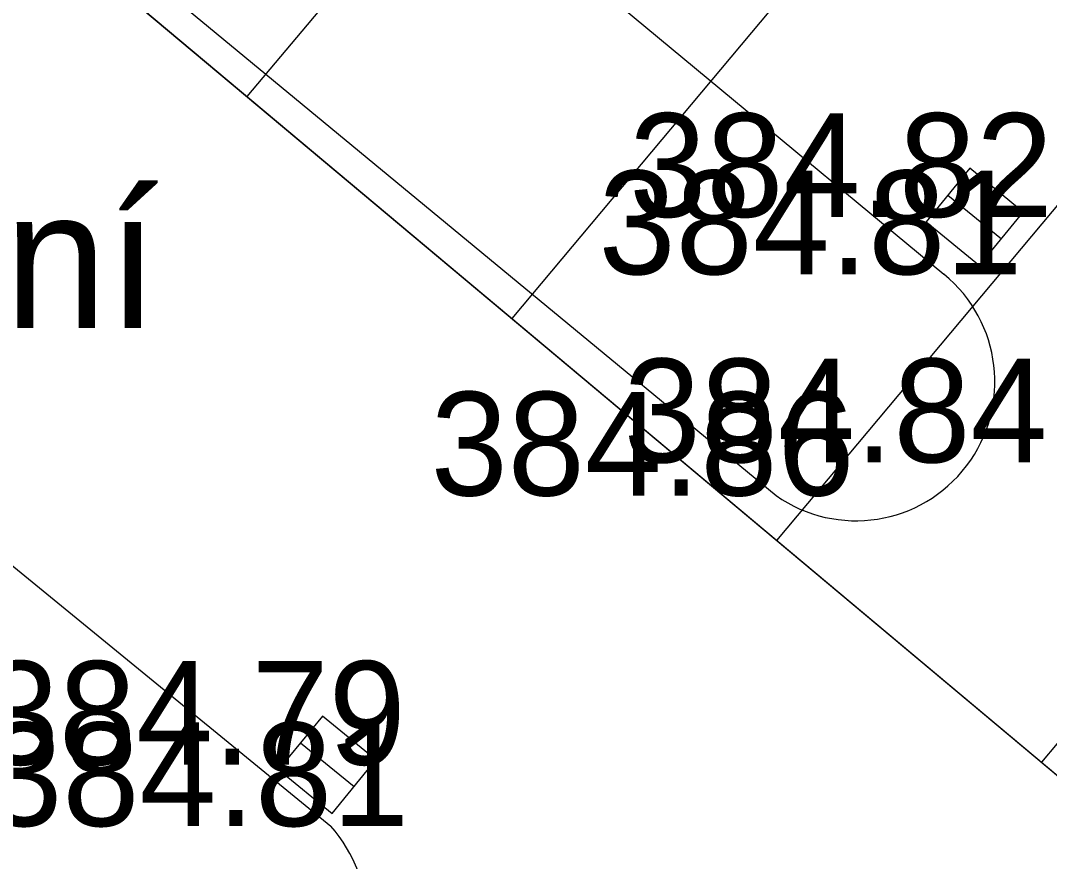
# Model space of a CAD drawing. Extents: x -438233 to -437334, y -1133133 to -1132623.
# Drawn here: x -437522.01 to -437514.57, y -1132731.16 to -1132725.07 of the extents above; entities that cross this region are included whole.
import ezdxf

# ---------------------------------------------------------------- set-up
doc = ezdxf.new("R2010")
doc.units = 0
for name, color, linetype in [('Vrstva 1', 7, 'Continuous'), ('Vrstva 10', 7, 'Continuous'), ('Vrstva 27', 7, 'Continuous'), ('Vrstva 3', 7, 'Continuous'), ('Vrstva 50', 7, 'Continuous')]:
    doc.layers.add(name, color=color, linetype=linetype)

msp = doc.modelspace()

# ---------------------------------------------------------------- linework, layer by layer
at = {"layer": 'Vrstva 1'}
for p, q in [((-437530.1474, -1132717.4374), (-437504.8514, -1132738.6297)), ((-437517.4841, -1132722.1759), (-437520.374, -1132725.6253)), ((-437515.5678, -1132723.7814), (-437518.4576, -1132727.2308)), ((-437513.6514, -1132725.3868), (-437516.5412, -1132728.8363)), ((-437515.1078, -1132726.4953), (-437515.1078, -1132726.4953)), ((-437515.3298, -1132726.9103), (-437515.3298, -1132726.9103)), ((-437511.735, -1132726.9923), (-437514.6249, -1132730.4418)), ((-437515.1478, -1132728.2713), (-437515.1478, -1132728.2713)), ((-437516.5448, -1132728.5113), (-437516.5448, -1132728.5113)), ((-437519.7928, -1132730.4593), (-437519.7928, -1132730.4593)), ((-437519.7678, -1132730.9033), (-437519.7678, -1132730.9033))]:
    msp.add_line(p, q, dxfattribs=at)
at = {"layer": 'Vrstva 10'}
for points in [[(-437531.4028, -1132713.5903), (-437515.3298, -1132726.9103)], [(-437532.7578, -1132715.1263), (-437516.5448, -1132728.5113)], [(-437536.0128, -1132717.6173), (-437519.7678, -1132730.9033)]]:
    msp.add_lwpolyline(points, dxfattribs=at)
for centre, radius, start, end in [((-437515.9671, -1132727.6882), 1.0056, 234.93648, 50.67375), ((-437520.5488, -1132731.5969), 1.0446, 235.74375, 41.60883)]:
    msp.add_arc(centre, radius, start, end, dxfattribs=at)
at = {"layer": 'Vrstva 27'}
for p, q in [((-437515.3018, -1132726.3373), (-437514.9138, -1132726.6533)), ((-437519.9868, -1132730.3013), (-437519.5988, -1132730.6173))]:
    msp.add_line(p, q, dxfattribs=at)
for points in [[(-437515.4598, -1132726.5303), (-437515.0728, -1132726.8473), (-437514.7558, -1132726.4603), (-437515.1428, -1132726.1433)], [(-437520.1448, -1132730.4943), (-437519.7578, -1132730.8113), (-437519.4408, -1132730.4243), (-437519.8278, -1132730.1073)]]:
    msp.add_lwpolyline(points, close=True, dxfattribs=at)
at = {"layer": 'Vrstva 50'}
msp.add_lwpolyline([(-437527.2576, -1132713.988), (-437502.1532, -1132735.0197), (-437505.043, -1132738.4691), (-437530.1474, -1132717.4374)], close=True, dxfattribs=at)

# ---------------------------------------------------------------- texts
at = {"layer": 'Vrstva 1'}
msp.add_text('26 stání', height=1, dxfattribs=at).set_placement((-437525.7726, -1132727.2998))
at = {"layer": 'Vrstva 3'}
for s, p in [('384.82 ', (-437517.6078, -1132726.4953)), ('384.81 ', (-437517.8298, -1132726.9103)), ('384.84 ', (-437517.6478, -1132728.2713)), ('384.86 ', (-437519.0448, -1132728.5113)), ('384.79 ', (-437522.2928, -1132730.4593)), ('384.81 ', (-437522.2678, -1132730.9033))]:
    msp.add_text(s, height=0.75, dxfattribs=at).set_placement(p)

doc.saveas('drawing.dxf')
